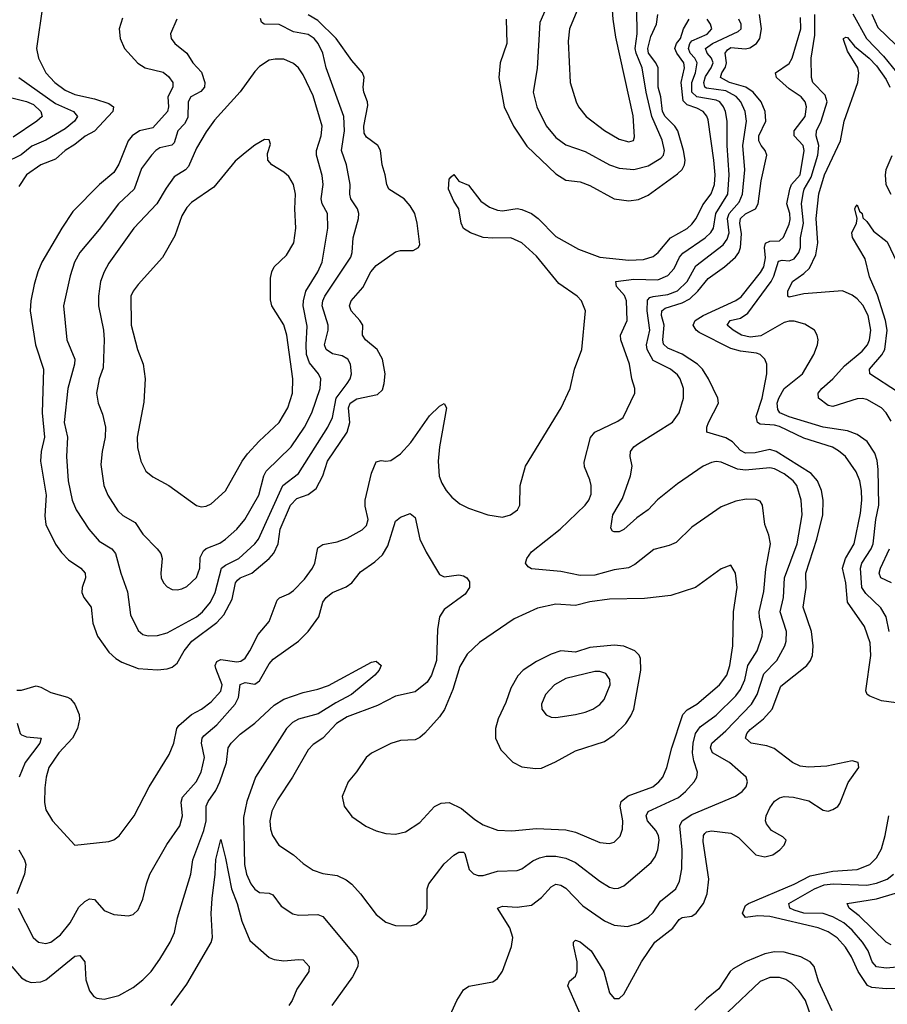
# Model space of a CAD drawing. Header units: inches. Extents: x 1649636 to 1815363, y 506543 to 641975.
# Tile 304 of 656: x 1682662 to 1686234, y 622175 to 626228. Entities that reach past the tile are written whole.
import ezdxf

# ---------------------------------------------------------------- set-up
doc = ezdxf.new("R2010")
doc.units = ezdxf.units.IN
doc.header["$MEASUREMENT"] = 0
doc.layers.add('B6682', color=7, linetype='Continuous')

msp = doc.modelspace()

# ---------------------------------------------------------------- linework, layer by layer
at = {"layer": 'B6682', "color": 5}
for points, elevation in [([(1685070, 626449.4), (1685030, 626409.7), (1684990, 626346.9), (1684925.4, 626190), (1684920, 626140), (1684928.8, 625970), (1684952.8, 625890), (1684962.9, 625870), (1684995, 625830), (1685070, 625771.5), (1685130, 625736.8), (1685170, 625725.3), (1685188.7, 625731.3), (1685194, 625746), (1685187.3, 625832.7), (1685116.7, 626156.7), (1685105.9, 626230), (1685090, 626435.3), (1685083.7, 626443.7)], 760), ([(1683714.1, 626065.9), (1683690, 626060.9), (1683650, 626035.4), (1683630, 626014.3), (1683570, 625931.1), (1683465, 625815), (1683430, 625766.4), (1683390, 625698.7), (1683356.9, 625623.1), (1683345.2, 625610), (1683298.9, 625581.1), (1683264.9, 625535.1), (1683226.3, 625470), (1683131.8, 625370), (1683030, 625225.7), (1683009.5, 625190), (1682995.5, 625150), (1682987.3, 625090), (1682987.2, 625050), (1683007.8, 624950), (1683010.8, 624910), (1683005.5, 624794.5), (1682989.4, 624750), (1682978.6, 624690), (1682986, 624650), (1683003.5, 624603.5), (1683015.9, 624550), (1683014.8, 624510), (1683001.5, 624450), (1682996.4, 624396.4), (1683008.3, 624310), (1683025.4, 624270), (1683066.3, 624206.3), (1683087.4, 624187.4), (1683138, 624158), (1683169.1, 624110), (1683229, 624050), (1683243.2, 624030), (1683249.1, 624010), (1683242.8, 623950), (1683244.9, 623930), (1683254.4, 623910), (1683270, 623892.7), (1683290, 623882.6), (1683310, 623880.3), (1683330, 623884.9), (1683350, 623894.6), (1683390, 623931.6), (1683404.3, 623970), (1683405.5, 624014.5), (1683418.8, 624041.2), (1683430, 624051.3), (1683486.3, 624073.7), (1683510, 624089.4), (1683556.5, 624130), (1683588.6, 624170), (1683646.8, 624270), (1683667.5, 624350), (1683676.9, 624370), (1683779.3, 624470), (1683835.4, 624550), (1683864.9, 624610), (1683899.9, 624710), (1683901.9, 624750), (1683892.2, 624770), (1683855.1, 624815.1), (1683843.5, 624850), (1683841.1, 624890), (1683846.2, 624966.2), (1683829.9, 625050), (1683830.4, 625070), (1683840.6, 625110), (1683890.4, 625190), (1683907.5, 625230), (1683930.4, 625370), (1683929.9, 625430), (1683907.9, 625470), (1683903.2, 625490), (1683911.4, 625550), (1683907.3, 625587.3), (1683884.2, 625670), (1683884.3, 625690), (1683903.1, 625750), (1683908, 625790), (1683870, 625914.7), (1683830, 626001), (1683810, 626029.8), (1683790, 626047.7), (1683750, 626065)], 760), ([(1683670, 625735.1), (1683630, 625711.6), (1683590, 625679.7), (1683550, 625645.6), (1683461.6, 625538.4), (1683370, 625475.8), (1683350, 625455.3), (1683330, 625420.5), (1683301.7, 625338.3), (1683250.8, 625249.2), (1683150, 625137.4), (1683128.9, 625111.1), (1683120.2, 625090), (1683121.6, 624970), (1683146.9, 624870), (1683170.2, 624810.2), (1683178.6, 624750), (1683173.1, 624653.1), (1683146.1, 624510), (1683147.5, 624467.5), (1683160.7, 624410), (1683182.3, 624370), (1683210, 624346.5), (1683277, 624310), (1683390, 624228.7), (1683410, 624223.1), (1683430, 624225.3), (1683450, 624234.4), (1683510, 624288.8), (1683578, 624410), (1683599.6, 624440.4), (1683647.7, 624492.3), (1683730.6, 624570), (1683766.6, 624630), (1683785, 624690), (1683787.5, 624750), (1683762, 624930), (1683750, 624972.4), (1683699.8, 625050), (1683694.6, 625074.6), (1683695.4, 625164.6), (1683699.8, 625190), (1683709.8, 625210), (1683761, 625259), (1683790.7, 625310), (1683799.4, 625370), (1683795.2, 625450), (1683798.3, 625510), (1683789.8, 625550), (1683770, 625582), (1683750, 625600.4), (1683700.5, 625630), (1683684.2, 625650), (1683682.4, 625677.6), (1683695.5, 625715.5), (1683690, 625733.2)], 780), ([(1685590, 623982.7), (1685550, 623967.3), (1685443.8, 623890), (1685342.5, 623857.5), (1685235.1, 623844.9), (1685090, 623842), (1685010, 623831), (1684950, 623815.9), (1684870, 623822.2), (1684794.7, 623805.3), (1684698.4, 623761.6), (1684555.7, 623664.3), (1684504.6, 623615.4), (1684474.5, 623565.5), (1684446, 623470), (1684411.4, 623388.6), (1684390, 623357.6), (1684330, 623291.2), (1684310, 623272.8), (1684290, 623263), (1684230, 623260.5), (1684190, 623248), (1684110, 623207.8), (1684088.7, 623190), (1684049, 623131), (1684014.9, 623090), (1683990.5, 623030), (1683998, 622990), (1684030, 622948), (1684087.9, 622907.9), (1684130, 622888.7), (1684170, 622877.6), (1684210, 622874.4), (1684250, 622884.4), (1684310, 622923.1), (1684370.5, 622989.5), (1684396.8, 623003.2), (1684430, 623005.5), (1684480.9, 622980.9), (1684535.4, 622935.4), (1684570, 622913), (1684630, 622891.5), (1684688.2, 622888.2), (1684790, 622898.5), (1684910, 622893.2), (1684950, 622883.5), (1685050, 622840.2), (1685090, 622836.3), (1685110, 622842.2), (1685133.7, 622866.3), (1685144.5, 622895.5), (1685145.3, 622930), (1685133.7, 622990), (1685138.9, 623010), (1685167.7, 623032.3), (1685268.6, 623070), (1685294.1, 623090), (1685309.9, 623110.1), (1685326.8, 623150), (1685347.2, 623230), (1685392.4, 623367.6), (1685410, 623387.1), (1685450, 623410.1), (1685542.7, 623490), (1685573.9, 623530), (1685585.2, 623570), (1685598, 623650), (1685600.6, 623790), (1685615.9, 623890), (1685609.6, 623949.6)], 680), ([(1685110, 623652.9), (1685010, 623643.5), (1684950, 623624.6), (1684890, 623629.9), (1684850, 623616.1), (1684790, 623586.1), (1684735.4, 623550), (1684712.9, 623527.1), (1684684.2, 623475.8), (1684663.3, 623416.7), (1684632.2, 623350), (1684621.5, 623310), (1684621.3, 623270), (1684642.7, 623222.7), (1684691.9, 623171.9), (1684730, 623152), (1684785.2, 623145.2), (1684810, 623146.7), (1684867.8, 623172.2), (1684950, 623218.6), (1685070, 623256.6), (1685110, 623284.3), (1685157.3, 623330), (1685178.3, 623361.7), (1685190.4, 623390), (1685220.1, 623550), (1685217.7, 623597.7), (1685211.9, 623611.9), (1685195, 623630), (1685150, 623649.4)], 720), ([(1685050, 623545.2), (1685030, 623544.9), (1684910, 623516.5), (1684864.4, 623490), (1684827.1, 623450), (1684810.3, 623410), (1684811.8, 623390), (1684830, 623365.7), (1684850, 623357.3), (1684870, 623355.2), (1684950, 623367.8), (1684990, 623376.6), (1685022, 623390), (1685050, 623409.2), (1685068.9, 623430), (1685092.6, 623490), (1685091.6, 623511.6), (1685075.8, 623535.8)], 740)]:
    msp.add_lwpolyline(points, close=True, dxfattribs=dict(at, elevation=elevation))
for points, elevation in [([(1684853.6, 626330), (1684804, 626216), (1684792.9, 626027.1), (1684776, 625930), (1684791.6, 625870), (1684830, 625791.7), (1684870, 625743.5), (1684910, 625712.8), (1684990, 625685.1), (1685090, 625630.8), (1685130, 625616.8), (1685190, 625611.8), (1685250, 625626.3), (1685302.2, 625657.8), (1685312.1, 625670), (1685316.6, 625690), (1685307.6, 625732.4), (1685264.3, 625830), (1685241.7, 625930), (1685225.2, 626030), (1685199.7, 626090), (1685196.3, 626110), (1685204.6, 626170), (1685202.5, 626270)], 740), ([(1682758.3, 626290), (1682732.2, 626110), (1682739.8, 626070), (1682769.5, 626010), (1682807.5, 625970), (1682850, 625937.9), (1682890, 625920.8), (1682970, 625902.7), (1683030, 625883.3), (1683048.8, 625870), (1683045.3, 625850), (1682970.3, 625769.7), (1682931.9, 625748.1), (1682890, 625713.7), (1682850.1, 625689.9), (1682810, 625653.8), (1682750, 625630.9), (1682690.1, 625590), (1682658.4, 625541.6)], 680), ([(1682650, 623468.4), (1682670, 623467.9), (1682730, 623485.5), (1682750, 623480.1), (1682790, 623458.1), (1682859.3, 623439.3), (1682872.2, 623432.2), (1682890, 623410.2), (1682907.1, 623367.1), (1682908.4, 623348.4), (1682901, 623310), (1682879.8, 623270), (1682824, 623210), (1682782.5, 623150), (1682771.6, 623110), (1682766.2, 623066.2), (1682765, 623005), (1682770, 622974.8), (1682796.9, 622930), (1682890, 622830.4), (1683030, 622845.3), (1683050, 622851.7), (1683072.4, 622867.6), (1683134, 622950), (1683195.1, 623070), (1683277.6, 623202.4), (1683296.6, 623250), (1683309.4, 623310), (1683317.7, 623322.3), (1683370, 623367.7), (1683410.6, 623389.4), (1683450, 623419.8), (1683490, 623463.2), (1683495.8, 623490), (1683470, 623557.4), (1683467.2, 623570), (1683474.1, 623585.9), (1683490, 623593.5), (1683555.9, 623584.1), (1683572.5, 623587.5), (1683590, 623599.8), (1683610, 623629.3), (1683643.5, 623696.5), (1683689.5, 623750.5), (1683721.7, 623838.3), (1683731.5, 623848.5), (1683770, 623864.2), (1683790, 623878.1), (1683835.2, 623924.8), (1683868.2, 623970), (1683878, 623990), (1683890, 624054), (1683910, 624067.8), (1683970, 624078.9), (1684010, 624093.6), (1684071.9, 624128.1), (1684090, 624145.3), (1684097.2, 624170), (1684085.1, 624225.1), (1684084.3, 624250), (1684110, 624361.6), (1684130, 624407.4), (1684150, 624413.8), (1684170, 624410.2), (1684190, 624412.9), (1684230, 624440.7), (1684272.5, 624487.5), (1684350, 624597.2), (1684390, 624636.5), (1684410, 624647.7), (1684419.5, 624630), (1684390.1, 624470), (1684385, 624410), (1684389.3, 624349.3), (1684399.9, 624319.9), (1684417.6, 624290), (1684441.8, 624261.8), (1684474.8, 624234.8), (1684510, 624217), (1684589, 624189), (1684650, 624180.3), (1684682.7, 624190), (1684711.8, 624210), (1684720.7, 624230), (1684723.1, 624310), (1684744.7, 624390), (1684891.9, 624630), (1684928.6, 624710), (1684946.9, 624790), (1684977.2, 624870), (1684991, 625030), (1684974.8, 625070), (1684956.9, 625090), (1684881.5, 625141.5), (1684790, 625255), (1684729.8, 625310), (1684684, 625330), (1684610, 625328), (1684570, 625332), (1684518.4, 625350), (1684490, 625368.9), (1684479.4, 625390), (1684469.9, 625450), (1684450, 625481.5), (1684428.2, 625530), (1684430, 625571.3), (1684438.6, 625581.4), (1684450, 625590.7), (1684470, 625564), (1684510, 625546.7), (1684561.1, 625481.1), (1684596.7, 625456.7), (1684630, 625443.9), (1684650, 625441.6), (1684710, 625450.2), (1684730, 625447.2), (1684770, 625430.1), (1684796.6, 625410), (1684870, 625336.2), (1684963.3, 625283.3), (1685050, 625250.1), (1685170, 625237.5), (1685230, 625241.5), (1685270, 625253.2), (1685290.9, 625269.1), (1685342, 625330), (1685410, 625369.1), (1685430, 625385.9), (1685446.8, 625410), (1685474.3, 625465.7), (1685508.6, 625511.4), (1685522.8, 625550), (1685524.9, 625590), (1685520.4, 625650), (1685496.1, 625816.1), (1685491, 625831), (1685476.1, 625850), (1685450, 625864.4), (1685410, 625878.1), (1685393.9, 625893.9), (1685385, 625970), (1685399.7, 626030), (1685396.1, 626050), (1685367.9, 626090), (1685359.1, 626110), (1685366.1, 626130), (1685383.2, 626150), (1685395.1, 626190), (1685418.6, 626230)], 680), ([(1682656.2, 622570), (1682717.7, 622450), (1682740.5, 622430), (1682770, 622425), (1682790, 622430.2), (1682830, 622460.6), (1682869.9, 622510), (1682905.9, 622574.1), (1682930, 622597.4), (1682950, 622608.3), (1682970, 622605.5), (1683010, 622560.3), (1683050, 622544), (1683110, 622538.7), (1683130, 622544.9), (1683150, 622563.8), (1683170, 622606.8), (1683183.9, 622670), (1683198.4, 622710), (1683267.5, 622832.5), (1683321.6, 622910), (1683332.7, 622950), (1683326.7, 623006.7), (1683333, 623027), (1683388.2, 623090), (1683410, 623130.4), (1683422.8, 623190), (1683411.5, 623250), (1683414, 623270), (1683420.1, 623279.9), (1683474.6, 623325.4), (1683549.9, 623410.1), (1683562.7, 623437.3), (1683570, 623491.3), (1683590, 623499.5), (1683630, 623493.1), (1683650, 623506.4), (1683690, 623576.5), (1683705.2, 623594.8), (1683809.9, 623670.1), (1683850.5, 623709.5), (1683893.3, 623770), (1683909.8, 623830), (1683923.5, 623850), (1683950, 623870.2), (1684006.1, 623893.9), (1684029.6, 623910), (1684065.3, 623954.7), (1684124.3, 623995.7), (1684155.4, 624024.6), (1684177.8, 624062.2), (1684210, 624164.2), (1684230, 624180.3), (1684270, 624195.8), (1684290, 624179.3), (1684309.3, 624090), (1684335.8, 624035.8), (1684390, 623944.4), (1684410, 623934.6), (1684470, 623942), (1684490, 623938.9), (1684503.8, 623930), (1684513.6, 623913.6), (1684513.7, 623890), (1684496.3, 623863.7), (1684410, 623799.7), (1684390.2, 623770), (1684382.8, 623717.2), (1684377.8, 623590), (1684357.4, 623530), (1684339.2, 623500.8), (1684290, 623461.6), (1684210, 623442.6), (1684135.3, 623404.7), (1684010, 623357.6), (1683966.4, 623330), (1683910, 623270.6), (1683870, 623243.9), (1683850, 623222.6), (1683785, 623110), (1683723.3, 623016.7), (1683700.8, 622970), (1683691.5, 622930), (1683695.1, 622895.1), (1683703.2, 622870), (1683729.5, 622829.5), (1683790, 622790.2), (1683830, 622753.8), (1683870, 622726.7), (1683910, 622713.6), (1683970, 622704.5), (1684006.7, 622686.7), (1684029.4, 622669.4), (1684065.3, 622630), (1684130, 622544.4), (1684170, 622512.7), (1684210, 622499.3), (1684270, 622498), (1684294.9, 622505.1), (1684318, 622522), (1684334, 622546), (1684340.5, 622570), (1684339.4, 622650), (1684346.2, 622670), (1684410, 622752.9), (1684450, 622789.2), (1684470, 622800.8), (1684490, 622800.3), (1684494.9, 622794.9), (1684513.1, 622730), (1684530, 622711.8), (1684550, 622704.9), (1684570, 622705.4), (1684630, 622722), (1684710, 622724.9), (1684730, 622732.6), (1684775.3, 622764.7), (1684802.3, 622777.7), (1684830, 622784.1), (1684870, 622784), (1684910, 622775.8), (1684950, 622758.1), (1685050, 622681.8), (1685090, 622657.1), (1685110, 622651.1), (1685127.9, 622652.1), (1685150, 622662.3), (1685261.6, 622758.4), (1685278.1, 622781.9), (1685289.1, 622810), (1685294.3, 622850), (1685291.8, 622870), (1685280.7, 622890), (1685247.1, 622930), (1685241.7, 622950), (1685250, 622968.7), (1685374.2, 623025.8), (1685403.5, 623050), (1685439.3, 623090), (1685449.8, 623110), (1685453.2, 623130), (1685437, 623177), (1685431.7, 623210), (1685434.4, 623250), (1685444.2, 623290), (1685463.7, 623316.3), (1685530, 623364.6), (1685610, 623444.2), (1685629.5, 623470), (1685647.1, 623510), (1685659.9, 623570), (1685698.2, 623630), (1685719.6, 623690), (1685720.7, 623710), (1685707.9, 623767.9), (1685707.2, 623790), (1685726.3, 623873.7), (1685734.2, 623965.8), (1685752.8, 624070), (1685746.1, 624106.1), (1685729.8, 624150), (1685720.4, 624230), (1685710, 624245.6), (1685693.3, 624253.3), (1685653.5, 624253.5), (1685610, 624246.5), (1685550, 624222.9), (1685430, 624138.5), (1685364.5, 624075.5), (1685336.6, 624063.4), (1685272.7, 624047.3), (1685195.2, 623984.8), (1685169.1, 623970.9), (1685110, 623963.4), (1685030, 623941.3), (1684970, 623940.4), (1684890, 623955.7), (1684770, 623967.9), (1684755.5, 623975.5), (1684745.1, 623990), (1684749.8, 624010), (1684770, 624037.6), (1684887.8, 624130), (1684989.7, 624230), (1685004.7, 624250), (1685014.6, 624274.6), (1685015.1, 624310), (1685010, 624333.2), (1684987.1, 624387.1), (1684986.3, 624406.3), (1685011.8, 624508.2), (1685030.5, 624529.5), (1685125, 624575), (1685146.3, 624590), (1685194.8, 624690), (1685194.8, 624710), (1685182, 624750), (1685172.5, 624810), (1685137.2, 624910), (1685135.9, 624930), (1685163, 624990), (1685160.8, 625070), (1685152.7, 625092.7), (1685119.7, 625130), (1685116.2, 625150), (1685190, 625160.3), (1685290, 625157.3), (1685330, 625175), (1685356, 625204), (1685379.2, 625250), (1685393, 625267), (1685484.6, 625330), (1685508.2, 625351.8), (1685518.2, 625370), (1685527.5, 625430), (1685577.9, 625510), (1685582.7, 625590), (1685575.3, 625710), (1685575.4, 625810), (1685567.9, 625850), (1685560.1, 625870), (1685544.3, 625890), (1685530, 625896.4), (1685450, 625910), (1685429.3, 625929.3), (1685430, 625969), (1685444.2, 626010), (1685450.9, 626050), (1685441.2, 626070), (1685423.1, 626090), (1685415.2, 626110), (1685420.6, 626130), (1685430, 626141.7), (1685492, 626168), (1685512.3, 626190), (1685505.9, 626210), (1685492.7, 626230)], 660), ([(1683086.1, 626233.9), (1683072.4, 626190), (1683075.6, 626150), (1683094.3, 626110), (1683149.1, 626049.1), (1683179.5, 626030), (1683252.6, 626012.6), (1683274.8, 625994.8), (1683292.5, 625970), (1683292.3, 625950), (1683272.9, 625910), (1683275, 625870), (1683271.5, 625850), (1683210, 625783.1), (1683156.2, 625770), (1683125.4, 625750), (1683108.8, 625730), (1683070, 625633.1), (1683050, 625598.9), (1682991, 625549), (1682881.8, 625438.2), (1682836, 625370), (1682753.7, 625230), (1682736.8, 625190), (1682722.5, 625137.5), (1682708.8, 625070), (1682706, 625030), (1682728.1, 624890), (1682759.8, 624790), (1682754.6, 624610), (1682763.9, 624510), (1682751.2, 624450), (1682748.4, 624410), (1682771.5, 624270), (1682765.8, 624185.8), (1682770.1, 624150), (1682809.5, 624069.5), (1682834, 624034), (1682863.9, 624003.9), (1682914.4, 623970), (1682931.8, 623950), (1682933.4, 623930), (1682919.8, 623890), (1682918.2, 623870), (1682927, 623850), (1682956.1, 623810), (1682964.1, 623744.1), (1682983.2, 623690), (1683030, 623624), (1683058.1, 623598.1), (1683082.8, 623582.8), (1683150, 623557.5), (1683229.1, 623550.9), (1683270, 623556), (1683290, 623563.2), (1683310, 623579.6), (1683338.9, 623630), (1683370.9, 623670), (1683473.3, 623746.7), (1683502.2, 623777.8), (1683537.4, 623842.6), (1683550.2, 623909.7), (1683558.7, 623921.3), (1683569.7, 623930.3), (1683617.5, 623950), (1683689.3, 624010), (1683708.4, 624031.6), (1683726.3, 624070), (1683735.2, 624130), (1683777.1, 624230), (1683803, 624257), (1683850, 624272.8), (1683882.2, 624297.8), (1683909.9, 624350.1), (1683929.5, 624410), (1684010.5, 624529.5), (1684021.1, 624570), (1684016.4, 624630), (1684023.4, 624650), (1684050, 624667.2), (1684135.4, 624684.6), (1684155.4, 624704.6), (1684163.4, 624730), (1684166.5, 624770), (1684156.2, 624830), (1684134.6, 624870), (1684085.3, 624910), (1684073.1, 624930), (1684074.8, 624970), (1684063.1, 624990), (1684026.8, 625030), (1684019.8, 625050), (1684026.6, 625070), (1684074.9, 625125.1), (1684108.5, 625190), (1684130, 625216.5), (1684210, 625272), (1684230, 625277.6), (1684282, 625278), (1684304, 625290), (1684310, 625302), (1684298.5, 625390), (1684288.5, 625430), (1684270, 625461.3), (1684245.1, 625490), (1684182.7, 625530), (1684173.3, 625550), (1684167.4, 625590), (1684154.3, 625630), (1684147.9, 625690), (1684136.5, 625710), (1684090, 625744.1), (1684080.9, 625760.9), (1684079.2, 625790), (1684095.1, 625875.1), (1684094.2, 625890), (1684079.6, 625930), (1684076.8, 625950), (1684080.3, 625990), (1684073.1, 626010), (1684030, 626059.8), (1683964.6, 626150), (1683890, 626225), (1683850, 626248.2)], 720), ([(1683309.1, 626230), (1683283.1, 626170), (1683286.3, 626150), (1683301.3, 626130), (1683350.1, 626090.1), (1683374.9, 626050), (1683411.5, 626011.5), (1683425.2, 625970), (1683422.7, 625950), (1683407.8, 625932.2), (1683367.6, 625910), (1683355.7, 625890), (1683353.9, 625826.1), (1683340.3, 625799.7), (1683313.2, 625770), (1683298.3, 625721.7), (1683289.1, 625710.9), (1683239.6, 625700.4), (1683223, 625690), (1683204.6, 625670), (1683164.4, 625615.6), (1683133, 625530), (1683068.9, 625470), (1682990, 625364.1), (1682910, 625269.8), (1682888.2, 625230), (1682870, 625173.6), (1682842.4, 625050), (1682856.8, 624910), (1682888.8, 624830), (1682887.6, 624810), (1682860.6, 624710), (1682845.6, 624570), (1682858.9, 624510), (1682855.4, 624430), (1682862.3, 624330), (1682877.9, 624250), (1682894.2, 624210), (1682946.5, 624130), (1682990, 624080.7), (1683041.3, 624050), (1683056.6, 624030), (1683078.9, 623950), (1683106.8, 623873.2), (1683118, 623778), (1683150, 623713.4), (1683170, 623697.6), (1683191.8, 623691.8), (1683230, 623693.1), (1683270, 623703.9), (1683390, 623769.3), (1683415.4, 623790), (1683447.6, 623830), (1683467.3, 623870), (1683493.5, 623970), (1683510, 623983), (1683563.9, 624010), (1683629.9, 624070), (1683645.9, 624090), (1683745.9, 624310), (1683810, 624359.3), (1683931.3, 624550), (1683949.6, 624590.4), (1683965.6, 624670), (1684011.1, 624730), (1684023, 624750), (1684027.9, 624770), (1684024.9, 624810), (1684013.2, 624830), (1683990, 624843.6), (1683950, 624852.9), (1683924.3, 624870), (1683917.5, 624890), (1683932.3, 624950), (1683932.9, 624970), (1683908.2, 625050), (1683909.9, 625070), (1683918.1, 625090), (1684025.4, 625250), (1684031.2, 625270), (1684035.4, 625330), (1684056.8, 625410), (1684058.3, 625430), (1684053.2, 625450), (1684025.5, 625490), (1684021.1, 625510), (1684022.4, 625550), (1684007.4, 625630), (1683987.7, 625690), (1683999.5, 625770), (1683996.9, 625830), (1683924.7, 626030), (1683910.8, 626090), (1683891.7, 626130), (1683875.3, 626150), (1683850, 626166.7), (1683790, 626178.2), (1683730, 626207.7), (1683669.5, 626209.5), (1683657.7, 626217.7), (1683653.3, 626233.3)], 740), ([(1684434, 622130), (1684461.7, 622190), (1684490, 622234), (1684510.9, 622249.1), (1684610, 622266.4), (1684630, 622280.5), (1684650, 622310.7), (1684686.8, 622413.2), (1684692.7, 622450), (1684679.5, 622490), (1684630, 622570.4), (1684650, 622578.8), (1684710, 622575.1), (1684770, 622583.3), (1684810, 622614.1), (1684850, 622658.5), (1684870, 622668.7), (1684890, 622664.8), (1684910, 622652.1), (1684980, 622580), (1685070, 622518.8), (1685110, 622500.1), (1685165.2, 622494.8), (1685210, 622508.5), (1685250, 622533.4), (1685270, 622553.2), (1685300.7, 622599.3), (1685364, 622650), (1685378.5, 622681.5), (1685387.7, 622732.3), (1685389.9, 622810.1), (1685380.1, 622910), (1685389.9, 622930), (1685430, 622956.6), (1685608.5, 623031.5), (1685636.4, 623050), (1685653.5, 623070), (1685659.1, 623090), (1685652.6, 623110), (1685584.8, 623170), (1685515, 623210), (1685506.7, 623230), (1685511.1, 623250), (1685570, 623300.5), (1685675.1, 623410), (1685698.9, 623450), (1685725.1, 623534.9), (1685779.1, 623590), (1685812.5, 623650), (1685817.9, 623670), (1685819.1, 623710), (1685793.7, 623790), (1685806.1, 623850), (1685811.5, 623930), (1685863, 624070), (1685883.4, 624190), (1685879, 624250), (1685861.5, 624310), (1685846.9, 624330), (1685810, 624357.8), (1685770, 624378.4), (1685750, 624383.2), (1685650, 624374), (1685617.3, 624377.3), (1685550, 624405.8), (1685530, 624409), (1685510, 624405.7), (1685476, 624390), (1685370, 624316.8), (1685288.4, 624251.6), (1685250.1, 624209.9), (1685203.1, 624176.9), (1685150, 624129.8), (1685130, 624119.7), (1685110, 624119.6), (1685102.8, 624122.8), (1685095.3, 624135.3), (1685103.7, 624190), (1685143.3, 624256.7), (1685176.8, 624350), (1685183.2, 624390), (1685176.2, 624430), (1685177.4, 624450), (1685190.8, 624470), (1685210, 624483.5), (1685350, 624571.4), (1685377.7, 624610), (1685395.2, 624670), (1685394.5, 624710), (1685381, 624750), (1685370, 624766.4), (1685341.4, 624790), (1685270, 624825.2), (1685245.8, 624870), (1685243.4, 624890), (1685257.1, 624950), (1685245.1, 625030), (1685246.4, 625073.6), (1685255.8, 625084.2), (1685270, 625088.9), (1685330, 625097), (1685370, 625111.6), (1685409.9, 625150), (1685445.7, 625214.3), (1685558.8, 625301.2), (1685575.1, 625324.9), (1685582.9, 625350), (1685576.2, 625410), (1685583, 625430), (1685623.7, 625476.3), (1685638.4, 625510), (1685647.2, 625610), (1685639.8, 625710), (1685654.7, 625810), (1685648.4, 625850), (1685631.1, 625890), (1685612.1, 625912.1), (1685570, 625935.6), (1685490, 625945.8), (1685483.2, 625950), (1685478.9, 625970), (1685485.8, 625994.2), (1685509.3, 626030), (1685517, 626050), (1685510.2, 626070.2), (1685492, 626090), (1685485.8, 626110), (1685514, 626130), (1685620.6, 626179.4), (1685633.1, 626190), (1685632.5, 626210), (1685622.6, 626230)], 640), ([(1684664.8, 626230), (1684668.4, 626130), (1684640.5, 626050), (1684635.5, 625990), (1684656.8, 625870), (1684695.7, 625790), (1684750, 625707), (1684870, 625593.7), (1684910, 625568.1), (1684970, 625560.5), (1685010, 625545.6), (1685110, 625490.8), (1685170, 625482.1), (1685210, 625488.2), (1685250, 625505.6), (1685370, 625594), (1685388.9, 625611.1), (1685399.3, 625630), (1685401.8, 625650), (1685395.5, 625690), (1685371.2, 625770), (1685359.4, 625790), (1685319, 625830), (1685308.2, 625850), (1685301.7, 625910), (1685291.4, 625950), (1685290.8, 626030), (1685281.5, 626050), (1685251.5, 626090), (1685247.9, 626110), (1685261, 626159), (1685284.2, 626210), (1685289.1, 626250)], 720), ([(1684998.9, 622070), (1684919.3, 622250), (1684926.3, 622270), (1684949.9, 622290.1), (1684958, 622310), (1684957.3, 622350), (1684942.2, 622417.8), (1684942.4, 622430), (1684950, 622439.3), (1684970, 622431.8), (1685014.5, 622394.5), (1685067.2, 622310), (1685090, 622222.3), (1685110, 622197.8), (1685130, 622198), (1685150, 622216.5), (1685222.2, 622350), (1685276.5, 622430), (1685351.3, 622488.7), (1685376.7, 622523.3), (1685390, 622531.4), (1685430, 622537.3), (1685447.8, 622550), (1685476.8, 622590), (1685492.8, 622630), (1685499.6, 622690), (1685475.6, 622844.4), (1685477.3, 622870), (1685482.3, 622877.7), (1685490, 622885), (1685510, 622888.2), (1685590, 622878.6), (1685621.3, 622861.3), (1685692.4, 622790), (1685730, 622781.3), (1685763, 622790), (1685792, 622810), (1685809.7, 622830), (1685817.6, 622850), (1685804.6, 622864.6), (1685757.7, 622890), (1685737.1, 622917.1), (1685733.3, 622930), (1685735.7, 622950), (1685750, 622983.1), (1685770, 623010.2), (1685790, 623024.1), (1685809.4, 623030), (1685847.9, 623027.9), (1685911.7, 623011.7), (1685970, 622973.4), (1685990, 622970.3), (1686010, 622976), (1686030, 622988.9), (1686038.6, 623001.4), (1686072.4, 623087.6), (1686116.3, 623150), (1686114.5, 623170), (1686090, 623176.4), (1685984.8, 623155.2), (1685910, 623150.5), (1685875.1, 623155.1), (1685843.5, 623170), (1685768.2, 623228.2), (1685738.5, 623238.5), (1685673.3, 623250), (1685650.7, 623270), (1685656.3, 623290), (1685670, 623305.7), (1685724.3, 623350), (1685760.2, 623390), (1685795.4, 623484.6), (1685902.4, 623570), (1685918.2, 623590), (1685926, 623610), (1685929.1, 623650.9), (1685921.8, 623710), (1685887.4, 623810), (1685899.4, 623890), (1685898.9, 623950), (1685943.9, 624090), (1685968.1, 624190), (1685969.6, 624249.6), (1685963.6, 624290), (1685947.2, 624330), (1685920.1, 624360.1), (1685777.2, 624450), (1685750, 624458.1), (1685690, 624444.7), (1685650, 624443.8), (1685630, 624453.9), (1685596.3, 624490), (1685570, 624506.3), (1685491.8, 624530), (1685490.7, 624550), (1685498, 624570), (1685538.6, 624650), (1685536.2, 624670), (1685498.4, 624750), (1685472.9, 624790), (1685452.1, 624810), (1685390, 624851.4), (1685330, 624876.3), (1685312.6, 624892.6), (1685309.9, 624910), (1685314.8, 624970), (1685304.1, 625010), (1685305.6, 625030), (1685319.2, 625040.8), (1685390, 625062.5), (1685420.9, 625079.1), (1685454.7, 625110), (1685496.8, 625163.2), (1685563.6, 625210), (1685608.5, 625250), (1685622.5, 625270), (1685629.7, 625290.3), (1685633.4, 625346.6), (1685627.1, 625390), (1685629.9, 625410), (1685650, 625429.2), (1685690.8, 625449.2), (1685702.8, 625470), (1685715.1, 625564.9), (1685738.1, 625670), (1685731.3, 625690), (1685714.2, 625710), (1685704.8, 625730), (1685705.7, 625750), (1685733.5, 625810), (1685731.8, 625850), (1685715.4, 625890), (1685682.5, 625930), (1685651, 625950), (1685584.3, 625970), (1685546.8, 625990), (1685553, 626010), (1685567.7, 626032.3), (1685571.8, 626050), (1685566, 626090), (1685575.8, 626104.2), (1685590, 626113.4), (1685650, 626107.9), (1685668, 626112), (1685695.7, 626130), (1685709.9, 626150.1), (1685716.6, 626190), (1685707.7, 626250)], 620), ([(1686270, 623415.9), (1686210, 623423.8), (1686162.6, 623442.6), (1686151.4, 623450), (1686145.3, 623465.3), (1686166.8, 623610), (1686162.9, 623662.9), (1686139.9, 623730), (1686070.4, 623830), (1686063.3, 623910), (1686049.6, 623970), (1686061.4, 624010), (1686098.1, 624070), (1686123.5, 624196.5), (1686129.5, 624250), (1686128.2, 624290), (1686120.9, 624330), (1686106.3, 624366.3), (1686061.3, 624430), (1686033.8, 624453.8), (1686008.3, 624468.3), (1685890, 624505.8), (1685790, 624552.7), (1685770, 624558.3), (1685710, 624562.7), (1685699.3, 624570), (1685694.3, 624594.3), (1685719.2, 624670), (1685738.7, 624770), (1685737.8, 624810), (1685730.5, 624830.5), (1685711.1, 624850), (1685695.4, 624855.4), (1685630, 624863.2), (1685590, 624875.1), (1685460.2, 624940.2), (1685446.7, 624950), (1685434.2, 624970), (1685443.1, 624990), (1685475.6, 625010), (1685610, 625072.1), (1685632.6, 625087.4), (1685712.2, 625187.8), (1685725.2, 625210), (1685732.8, 625247.2), (1685728.8, 625290), (1685732.2, 625307.8), (1685750, 625315.8), (1685790, 625318), (1685807.1, 625332.9), (1685830, 625385.8), (1685834.1, 625405.9), (1685832.4, 625430), (1685820.9, 625470), (1685832.3, 625530), (1685839.3, 625550), (1685875.1, 625590), (1685891.2, 625690), (1685887.2, 625710), (1685851.3, 625750), (1685850.8, 625770), (1685896.1, 625830), (1685900.9, 625870), (1685895.7, 625890), (1685879.6, 625910), (1685830, 625943.7), (1685777.5, 625990), (1685773.2, 626010), (1685830, 626048.4), (1685843.1, 626070), (1685878.6, 626190), (1685876.9, 626236.9)], 580), ([(1686241.2, 623710), (1686229.2, 623769.2), (1686207.3, 623807.3), (1686145.8, 623865.8), (1686129.3, 623890), (1686124.3, 623970), (1686128.7, 623990), (1686167.3, 624050), (1686175.2, 624070), (1686186.2, 624170), (1686198.9, 624230), (1686196.5, 624376.5), (1686192.7, 624412.7), (1686183.4, 624443.4), (1686151.7, 624491.7), (1686110, 624520.9), (1686070, 624535.3), (1685970, 624550.7), (1685830, 624592.9), (1685791.3, 624610), (1685783, 624623), (1685781.1, 624650), (1685786.9, 624670), (1685809.4, 624710), (1685885.3, 624770), (1685932.1, 624850), (1685947.1, 624890), (1685949.7, 624910), (1685946, 624930), (1685934, 624950), (1685894.8, 624974.8), (1685850, 624987.6), (1685830, 624987.4), (1685810, 624981.9), (1685713.2, 624926.8), (1685670, 624920.8), (1685634.2, 624930), (1685599, 624950), (1685575.3, 624970), (1685587.3, 624990), (1685630, 624998.8), (1685659.9, 625020.1), (1685755.9, 625150), (1685767.6, 625172.4), (1685786.5, 625233.5), (1685801.6, 625238.4), (1685830, 625235.5), (1685850, 625243.1), (1685870, 625269.4), (1685876.5, 625290), (1685877.2, 625330), (1685889.1, 625390), (1685880.4, 625470), (1685887.6, 625512.4), (1685891.4, 625530), (1685920.3, 625579.7), (1685948.5, 625670), (1685952.7, 625710), (1685941.4, 625750), (1685942.6, 625770), (1685962.1, 625810), (1685986.5, 625890), (1685977.7, 625917.7), (1685927.2, 625970), (1685922.3, 625990), (1685920.1, 626070), (1685935.3, 626164.7), (1685935.7, 626250)], 560), ([(1686092.4, 626252.4), (1686147.9, 626150), (1686218.2, 626078.2), (1686271.9, 626011.9)], 560), ([(1686170, 626250.7), (1686195.3, 626195.3), (1686304.9, 626090)], 580), ([(1686250, 624575.1), (1686230, 624609.8), (1686210, 624629.8), (1686150, 624664.8), (1686130, 624669), (1686110, 624666.6), (1686010, 624635.2), (1685990, 624639.8), (1685950.9, 624670), (1685949.8, 624690), (1685964.3, 624710), (1686009.3, 624750), (1686057.6, 624802.4), (1686130, 624862.9), (1686152.4, 624890), (1686160.7, 624910), (1686165.6, 624950), (1686155.1, 625010), (1686132.8, 625052.8), (1686110, 625079.2), (1686090, 625094.4), (1686050, 625112.5), (1685890, 625099), (1685830, 625085.8), (1685824.4, 625090), (1685824.1, 625110), (1685843.2, 625150), (1685890, 625182.7), (1685914.3, 625205.7), (1685939.6, 625260.4), (1685948.6, 625310), (1685940.7, 625410), (1685951.6, 625511.6), (1685975.9, 625590), (1686041.6, 625730), (1686057, 625810), (1686112.8, 625970), (1686116.4, 626010), (1686113.3, 626030), (1686070, 626098.7), (1686053.2, 626146.8), (1686053.2, 626150), (1686063.5, 626156.5), (1686070, 626155.3), (1686099.3, 626119.3), (1686159.1, 626070), (1686190, 626037.7), (1686230, 625982.1), (1686244.3, 625950)], 540), ([(1682658.5, 625990), (1682810, 625882.9), (1682883.9, 625850), (1682900.2, 625830), (1682887.9, 625810), (1682850, 625778.8), (1682770, 625732.5), (1682711.9, 625708.1), (1682668.8, 625671.2), (1682601.2, 625638.8)], 660), ([(1682613.6, 625910), (1682690, 625891.5), (1682718.8, 625878.8), (1682749.1, 625850), (1682754.3, 625830), (1682733.4, 625810), (1682635.9, 625744.1)], 640), ([(1686252.6, 625667.4), (1686228.1, 625610), (1686224.8, 625590), (1686228, 625550), (1686248, 625510)], 540), ([(1686276.1, 624696.1), (1686161.6, 624770), (1686160.6, 624790), (1686211.6, 624848.4), (1686223.5, 624870), (1686233.1, 624950), (1686226.8, 624990), (1686193.7, 625093.7), (1686160.9, 625170), (1686143.6, 625243.6), (1686091.3, 625331.3), (1686087.6, 625350), (1686107, 625390), (1686109.4, 625409.4), (1686100.9, 625450), (1686103.3, 625456.7), (1686110, 625466), (1686119.8, 625439.8), (1686130, 625430.7), (1686132.7, 625412.7), (1686150, 625397), (1686177.4, 625357.4), (1686233.3, 625313.3), (1686273.6, 625230)], 520), ([(1686250.8, 623910), (1686207.5, 623930), (1686200.4, 623950), (1686205.6, 623970), (1686243.5, 624050)], 540), ([(1682630.1, 622330), (1682670, 622284.1), (1682690, 622271), (1682710, 622264.8), (1682750, 622266.6), (1682770, 622275.9), (1682890, 622372.8), (1682910, 622375.8), (1682931, 622350), (1682935, 622275), (1682950, 622230.6), (1682967, 622207), (1682980.3, 622200.3), (1683010, 622195.3), (1683070, 622210.2), (1683130, 622243.2), (1683170, 622274.8), (1683203.2, 622310), (1683239.5, 622360.5), (1683281.4, 622430), (1683299.9, 622470), (1683312.2, 622530), (1683367.2, 622710), (1683375.7, 622770), (1683420.3, 622890), (1683429.9, 622930), (1683429.4, 622990), (1683437.7, 623010), (1683470, 623055.3), (1683485.8, 623090), (1683513.2, 623170), (1683521.3, 623230), (1683532.5, 623250), (1683570, 623287.2), (1683630, 623331.6), (1683710, 623405.5), (1683750, 623430.2), (1683830, 623458.8), (1683890, 623471.3), (1683933, 623487), (1684110, 623583), (1684130, 623587.3), (1684150.5, 623570), (1684142.4, 623550), (1684124.4, 623530), (1684027.9, 623450), (1683963.7, 623416.3), (1683891.3, 623370), (1683810, 623348.9), (1683785.9, 623334.1), (1683760.1, 623310), (1683633.4, 623110), (1683597.4, 623010), (1683583.6, 622943.6), (1683588.1, 622750), (1683595.7, 622710), (1683613.9, 622670), (1683630, 622649.2), (1683650, 622634.7), (1683690, 622632.3), (1683705, 622625), (1683739.2, 622579.2), (1683787, 622547), (1683810, 622541), (1683890, 622543.7), (1683910, 622536.5), (1684048.3, 622370), (1684055.9, 622350), (1684053.8, 622330), (1684032.5, 622287.5), (1683946.7, 622170)], 640), ([(1682652.3, 623332.3), (1682663.9, 623290), (1682670, 623283.9), (1682690, 623275.8), (1682750.3, 623270), (1682744.9, 623250), (1682685.5, 623170), (1682659.8, 623110)], 660), ([(1686350, 622242.8), (1686230, 622238.1), (1686170, 622243.6), (1686152.2, 622252.2), (1686114.3, 622310), (1686086.2, 622370), (1686061.8, 622410), (1686028, 622448), (1685990, 622473.5), (1685949.2, 622489.2), (1685750, 622536.2), (1685701.5, 622538.5), (1685650, 622531.6), (1685638.5, 622550), (1685650, 622581.7), (1685662.9, 622590), (1685850, 622669.5), (1685916.3, 622703.7), (1686010, 622722.7), (1686110.3, 622729.7), (1686161.6, 622750), (1686190, 622778), (1686210, 622815.3), (1686225.2, 622870), (1686239.7, 622950)], 580), ([(1683286, 622170), (1683350, 622256.9), (1683450, 622429.1), (1683455.9, 622450), (1683451.2, 622548.8), (1683454.2, 622610), (1683467.6, 622710), (1683470, 622770.8), (1683490, 622852.7), (1683510, 622776.3), (1683534.9, 622650), (1683557.6, 622590), (1683576.9, 622516.9), (1683610, 622437.4), (1683690, 622366.7), (1683710, 622358.9), (1683750, 622354), (1683810, 622359.7), (1683830, 622357.4), (1683854.6, 622330), (1683852.8, 622310), (1683802.7, 622237.3), (1683783.9, 622190), (1683770.3, 622170)], 620), ([(1682658.2, 622810), (1682682.2, 622770), (1682687.7, 622750), (1682682, 622710), (1682651, 622630)], 660), ([(1686350, 622335), (1686230, 622323.8), (1686190, 622329.5), (1686171.2, 622350), (1686155.1, 622395.1), (1686132.1, 622430), (1686090, 622479.7), (1686054.9, 622510), (1686010, 622535.2), (1685970, 622548.3), (1685890, 622550), (1685850, 622562.1), (1685832.8, 622570), (1685828.2, 622590), (1685933.7, 622650), (1685974.2, 622665.8), (1686010.8, 622670.8), (1686150, 622664.4), (1686190, 622672.6), (1686233.3, 622690), (1686259.9, 622710)], 560), ([(1686250, 622419.1), (1686230, 622429.8), (1686118.6, 622538.6), (1686077.2, 622570), (1686068.5, 622590), (1686190, 622608.2), (1686267.4, 622632.6)], 540), ([(1686007.3, 622147.3), (1685950.4, 622270), (1685932.5, 622330), (1685916.5, 622350), (1685878.5, 622370), (1685810, 622389.5), (1685770, 622391.1), (1685730, 622382.1), (1685650.2, 622350), (1685599.4, 622320.6), (1685587.6, 622310), (1685541.1, 622238.9), (1685490, 622197.3), (1685441.7, 622150)], 620), ([(1685926.8, 622106.8), (1685897.9, 622190), (1685870, 622230.6), (1685840.9, 622260.9), (1685816.2, 622276.2), (1685790, 622284.7), (1685750, 622285.4), (1685711.1, 622268.9), (1685577.6, 622142.4)], 640)]:
    msp.add_lwpolyline(points, dxfattribs=dict(at, elevation=elevation))

doc.saveas('drawing.dxf')
